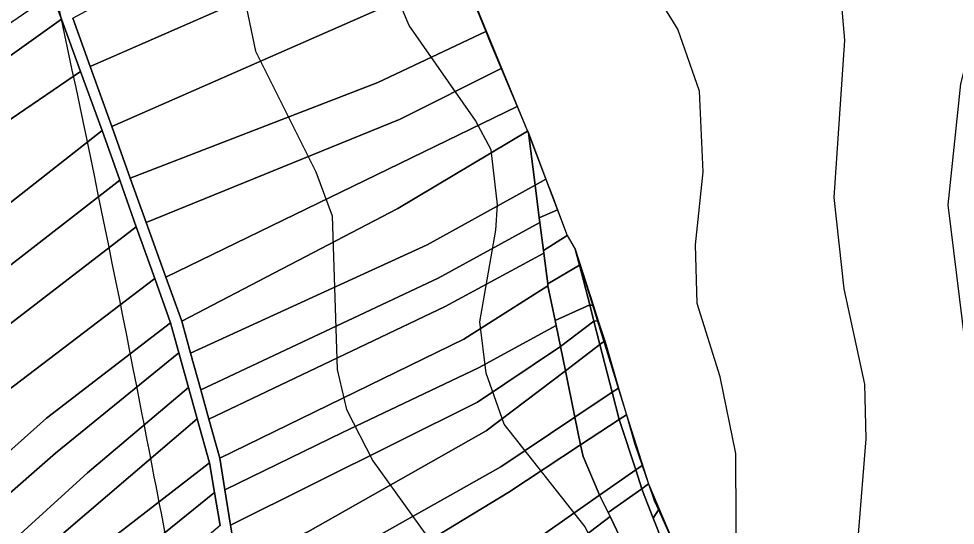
# Model space of a CAD drawing. Extents: x -510989 to -501240, y -1184665 to -1176098.
# Drawn here: x -508576.1 to -508320.2, y -1179476.6 to -1179338.2 of the extents above; entities that cross this region are included whole.
import ezdxf

# ---------------------------------------------------------------- set-up
doc = ezdxf.new("R2010")
doc.units = 0
for name, color, linetype in [('lesni_pozemek', 7, 'Continuous'), ('NAVRH_rozvodnice', 7, 'Continuous'), ('ostatni_plocha_x_ostatni_komunikace', 7, 'Continuous'), ('popis', 7, 'Continuous'), ('STAV_povodi', 7, 'Continuous'), ('vrstevnice_01', 7, 'Continuous'), ('vrstevnice_02', 7, 'Continuous')]:
    doc.layers.add(name, color=color, linetype=linetype)

msp = doc.modelspace()

# ---------------------------------------------------------------- linework, layer by layer
at = {"layer": 'lesni_pozemek'}
for points in [[(-508465.24, -1179300.52), (-508461.53, -1179309.63), (-508556.59, -1179351.26), (-508561.34, -1179338.05), (-508491.08, -1179300.14), (-508480.33, -1179306.79)], [(-508455.02, -1179325.59), (-508550.7, -1179367.65), (-508556.59, -1179351.26), (-508461.53, -1179309.63)], [(-508448.45, -1179341.67), (-508477.93, -1179355.65), (-508545.64, -1179381.73), (-508550.7, -1179367.65), (-508455.02, -1179325.59)], [(-508566.98, -1179331.34), (-508564.43, -1179338.31), (-508602.44, -1179365.37), (-508641.32, -1179392.4), (-508669.34, -1179414.97), (-508707.67, -1179449.49), (-508753.79, -1179493.5), (-508801.66, -1179539.18), (-508826.62, -1179556.81), (-508832.22, -1179552.34), (-508808.28, -1179536.59), (-508800.34, -1179527.74), (-508756.14, -1179486.4), (-508732.61, -1179461.77), (-508675.03, -1179409.83), (-508652.58, -1179391.56), (-508601.36, -1179354.95)], [(-508564.43, -1179338.31), (-508559.24, -1179352.57), (-508604.66, -1179383.58), (-508628.09, -1179402.82), (-508684.6, -1179455.69), (-508739.1, -1179510.92), (-508764.7, -1179534.03), (-508783.31, -1179550.83), (-508805.46, -1179562.89), (-508817.43, -1179561.31), (-508826.62, -1179556.81), (-508801.66, -1179539.18), (-508753.79, -1179493.5), (-508707.67, -1179449.49), (-508669.34, -1179414.97), (-508641.32, -1179392.4), (-508602.44, -1179365.37)], [(-508447.42, -1179344.21), (-508444.26, -1179351.74), (-508471.84, -1179365.61), (-508541.29, -1179393.86), (-508545.64, -1179381.73), (-508477.93, -1179355.65), (-508448.45, -1179341.67)], [(-508439.89, -1179362.14), (-508535.91, -1179408.83), (-508541.29, -1179393.86), (-508471.84, -1179365.61), (-508444.26, -1179351.74)], [(-508559.24, -1179352.57), (-508553.35, -1179368.71), (-508581.96, -1179391.11), (-508614.09, -1179416.24), (-508644.42, -1179441.79), (-508680.5, -1179475.26), (-508698.53, -1179493.5), (-508747.13, -1179546.3), (-508774.37, -1179565.61), (-508791.83, -1179560.97), (-508805.46, -1179562.89), (-508783.31, -1179550.83), (-508764.7, -1179534.03), (-508739.1, -1179510.92), (-508684.6, -1179455.69), (-508628.09, -1179402.82), (-508604.66, -1179383.58)], [(-508437.04, -1179368.92), (-508472.49, -1179390.07), (-508531.59, -1179420.85), (-508535.91, -1179408.83), (-508439.89, -1179362.14)], [(-508553.35, -1179368.71), (-508548.52, -1179382.27), (-508593.49, -1179417.18), (-508642, -1179457.83), (-508669.49, -1179483.11), (-508682.48, -1179496.49), (-508707.53, -1179525.03), (-508729.36, -1179548.64), (-508764.82, -1179577.04), (-508766.68, -1179575.01), (-508774.37, -1179565.61), (-508747.13, -1179546.3), (-508698.53, -1179493.5), (-508680.5, -1179475.26), (-508644.42, -1179441.79), (-508614.09, -1179416.24), (-508581.96, -1179391.11)], [(-508436.84, -1179369.39), (-508435.01, -1179383.63), (-508464.45, -1179399.96), (-508529.18, -1179429.53), (-508531.59, -1179420.85), (-508472.49, -1179390.07), (-508437.04, -1179368.92)], [(-508548.52, -1179382.27), (-508543.99, -1179395), (-508582.12, -1179424.28), (-508634.79, -1179466.84), (-508659.68, -1179490.39), (-508673.26, -1179505.16), (-508711.43, -1179549.9), (-508725.02, -1179562.16), (-508794.52, -1179612.46), (-508846.07, -1179644.83), (-508859.83, -1179637.02), (-508845.88, -1179629.12), (-508819.29, -1179611.48), (-508817.72, -1179612.98), (-508787.85, -1179595.29), (-508754.89, -1179572.66), (-508730.05, -1179552.47), (-508729.36, -1179548.64), (-508707.53, -1179525.03), (-508682.48, -1179496.49), (-508669.49, -1179483.11), (-508642, -1179457.83), (-508593.49, -1179417.18)], [(-508433.86, -1179392.61), (-508433.7, -1179393.84), (-508461.51, -1179409.08), (-508526.38, -1179439.57), (-508529.18, -1179429.53), (-508464.45, -1179399.96), (-508435.01, -1179383.63)], [(-508543.99, -1179395), (-508538.96, -1179409.12), (-508581.51, -1179441.47), (-508632.4, -1179484.4), (-508657.3, -1179507.02), (-508676.65, -1179530.48), (-508710.93, -1179562.57), (-508726.06, -1179577.35), (-508796, -1179626.73), (-508835.22, -1179654.3), (-508846.07, -1179644.83), (-508794.52, -1179612.46), (-508725.02, -1179562.16), (-508711.43, -1179549.9), (-508673.26, -1179505.16), (-508659.68, -1179490.39), (-508634.79, -1179466.84), (-508582.12, -1179424.28)], [(-508432.72, -1179401.49), (-508432.63, -1179402.23), (-508459.59, -1179416.78), (-508524.14, -1179447.63), (-508526.38, -1179439.57), (-508461.51, -1179409.08), (-508433.7, -1179393.84)], [(-508431.55, -1179410.63), (-508431.48, -1179411.19), (-508454.46, -1179425.73), (-508521.17, -1179458.3), (-508524.14, -1179447.63), (-508459.59, -1179416.78), (-508432.63, -1179402.23)], [(-508424.01, -1179401.16), (-508419.04, -1179416.67), (-508420.07, -1179416.39), (-508422.88, -1179405.52)], [(-508538.96, -1179409.12), (-508534.65, -1179421.24), (-508568.52, -1179447.35), (-508601.33, -1179476.56), (-508645.87, -1179518.04), (-508666.18, -1179539.78), (-508703.91, -1179573.76), (-508745.58, -1179606.31), (-508804.46, -1179645.9), (-508826.97, -1179663.11), (-508835.22, -1179654.3), (-508796, -1179626.73), (-508726.06, -1179577.35), (-508710.93, -1179562.57), (-508676.65, -1179530.48), (-508657.3, -1179507.02), (-508632.4, -1179484.4), (-508581.51, -1179441.47)], [(-508429.54, -1179420.63), (-508429.25, -1179422.01), (-508450.5, -1179433.58), (-508487.65, -1179451.22), (-508519.78, -1179466.88), (-508521.17, -1179458.3), (-508454.46, -1179425.73), (-508431.48, -1179411.19)], [(-508420.07, -1179416.39), (-508419.04, -1179416.67), (-508417.75, -1179420.7), (-508418.92, -1179420.82)], [(-508418.92, -1179420.82), (-508417.75, -1179420.7), (-508415.97, -1179426.24), (-508417.26, -1179427.22)], [(-508534.65, -1179421.24), (-508532.34, -1179429.5), (-508566.09, -1179456.87), (-508597.71, -1179484.45), (-508623.78, -1179509.98), (-508661.21, -1179547.25), (-508697.04, -1179582.24), (-508720.05, -1179601.41), (-508818.96, -1179669.97), (-508826.97, -1179663.11), (-508804.46, -1179645.9), (-508745.58, -1179606.31), (-508703.91, -1179573.76), (-508666.18, -1179539.78), (-508645.87, -1179518.04), (-508601.33, -1179476.56), (-508568.52, -1179447.35)], [(-508428.07, -1179427.75), (-508450.73, -1179442.96), (-508518.2, -1179476.56), (-508519.78, -1179466.88), (-508487.65, -1179451.22), (-508450.5, -1179433.58), (-508429.25, -1179422.01)], [(-508426.71, -1179434.38), (-508448.39, -1179450.83), (-508497.14, -1179478.41), (-508516.51, -1179486.91), (-508518.2, -1179476.56), (-508450.73, -1179442.96), (-508428.07, -1179427.75)], [(-508415.97, -1179426.24), (-508415.59, -1179427.41), (-508412.17, -1179439.1), (-508413.89, -1179440.25), (-508417.26, -1179427.22)], [(-508532.34, -1179429.5), (-508529.71, -1179438.93), (-508557.34, -1179462.31), (-508584.91, -1179487.35), (-508639.9, -1179537.3), (-508690.37, -1179584.67), (-508712.84, -1179605.07), (-508801.97, -1179665.9), (-508822.54, -1179681.21), (-508818.96, -1179669.97), (-508720.05, -1179601.41), (-508697.04, -1179582.24), (-508661.21, -1179547.25), (-508623.78, -1179509.98), (-508597.71, -1179484.45), (-508566.09, -1179456.87)], [(-508424.09, -1179447.09), (-508444.36, -1179460.66), (-508497.26, -1179490.45), (-508514.68, -1179498.19), (-508516.51, -1179486.91), (-508497.14, -1179478.41), (-508448.39, -1179450.83), (-508426.71, -1179434.38)], [(-508529.71, -1179438.93), (-508527.31, -1179447.55), (-508563.76, -1179478.62), (-508595.42, -1179509.37), (-508638.58, -1179547.13), (-508686.02, -1179591.8), (-508707.18, -1179609.69), (-508736.81, -1179631.14), (-508815.9, -1179683.49), (-508822.54, -1179681.21), (-508801.97, -1179665.9), (-508712.84, -1179605.07), (-508690.37, -1179584.67), (-508639.9, -1179537.3), (-508584.91, -1179487.35), (-508557.34, -1179462.31)], [(-508412.17, -1179439.1), (-508410.05, -1179446.38), (-508411.97, -1179447.65), (-508413.89, -1179440.25)], [(-508410.05, -1179446.38), (-508407.78, -1179454.15), (-508405.71, -1179460.25), (-508407.49, -1179461.49), (-508411.83, -1179448.21), (-508411.97, -1179447.65)], [(-508527.31, -1179447.55), (-508523.97, -1179459.53), (-508548.91, -1179478.82), (-508592.21, -1179518.42), (-508626.89, -1179547.15), (-508682.87, -1179595.51), (-508723.75, -1179630.17), (-508808.45, -1179686.58), (-508810.76, -1179685.48), (-508812.44, -1179684.68), (-508815.9, -1179683.49), (-508736.81, -1179631.14), (-508707.18, -1179609.69), (-508686.02, -1179591.8), (-508638.58, -1179547.13), (-508595.42, -1179509.37), (-508563.76, -1179478.62)], [(-508422.54, -1179454.62), (-508442.2, -1179467.59), (-508493.43, -1179498.7), (-508513.05, -1179505.98), (-508513.83, -1179503.4), (-508514.68, -1179498.19), (-508497.26, -1179490.45), (-508444.36, -1179460.66), (-508424.09, -1179447.09)], [(-508421.89, -1179457.82), (-508417.79, -1179467.48), (-508417.35, -1179468.37), (-508433.65, -1179479.75), (-508486.36, -1179513.59), (-508509.62, -1179523.79), (-508510.79, -1179513.5), (-508513.05, -1179505.98), (-508493.43, -1179498.7), (-508442.2, -1179467.59), (-508422.54, -1179454.62)], [(-508523.97, -1179459.53), (-508522.59, -1179467.62), (-508544.13, -1179485.06), (-508583.31, -1179520.23), (-508636.65, -1179563), (-508680.02, -1179600.41), (-508699.7, -1179617.39), (-508725.27, -1179639.46), (-508765.27, -1179665.5), (-508800.32, -1179690.43), (-508801.26, -1179689.98), (-508808.45, -1179686.58), (-508723.75, -1179630.17), (-508682.87, -1179595.51), (-508626.89, -1179547.15), (-508592.21, -1179518.42), (-508548.91, -1179478.82)], [(-508405.71, -1179460.25), (-508403.99, -1179465.3), (-508405.82, -1179466.6), (-508407.49, -1179461.49)], [(-508403.99, -1179465.3), (-508402.46, -1179469.81), (-508401.3, -1179472.38), (-508402.69, -1179474.66), (-508405.61, -1179467.2), (-508405.68, -1179467.01), (-508405.82, -1179466.6)], [(-508522.59, -1179467.62), (-508521.05, -1179476.63), (-508538.44, -1179491.39), (-508586.81, -1179531.52), (-508635.18, -1179571.64), (-508661.87, -1179594.53), (-508691.9, -1179620.93), (-508718.02, -1179642.83), (-508792.19, -1179694.82), (-508799.71, -1179690.71), (-508800.32, -1179690.43), (-508765.27, -1179665.5), (-508725.27, -1179639.46), (-508699.7, -1179617.39), (-508680.02, -1179600.41), (-508636.65, -1179563), (-508583.31, -1179520.23), (-508544.13, -1179485.06)], [(-508415.02, -1179473.15), (-508414.5, -1179474.21), (-508440.17, -1179493.78), (-508483.22, -1179525.11), (-508505.77, -1179534.18), (-508509.62, -1179523.79), (-508486.36, -1179513.59), (-508433.65, -1179479.75), (-508417.35, -1179468.37)], [(-508410.88, -1179481.63), (-508442.54, -1179506.14), (-508477.51, -1179531.06), (-508502.84, -1179542.06), (-508505.77, -1179534.18), (-508483.22, -1179525.11), (-508440.17, -1179493.78), (-508414.5, -1179474.21)], [(-508401.3, -1179472.38), (-508398.15, -1179479.34), (-508400.25, -1179480.89), (-508402.69, -1179474.66)]]:
    msp.add_lwpolyline(points, close=True, dxfattribs=at)
at = {"layer": 'NAVRH_rozvodnice'}
for centre, radius, start, end in [((-513773.29, -1180459.78), 5328.19, 10.99676, 12.68228), ((-543983.5, -1186330.27), 36103.5, 10.867965, 10.996761)]:
    msp.add_arc(centre, radius, start, end, dxfattribs=at)
at = {"layer": 'ostatni_plocha_x_ostatni_komunikace'}
for points in [[(-508521.05, -1179476.63), (-508522.59, -1179467.62), (-508523.97, -1179459.53), (-508527.31, -1179447.55), (-508529.71, -1179438.93), (-508532.34, -1179429.5), (-508534.65, -1179421.24), (-508538.96, -1179409.12), (-508543.99, -1179395), (-508548.52, -1179382.27), (-508553.35, -1179368.71), (-508559.24, -1179352.57), (-508564.43, -1179338.31), (-508566.98, -1179331.34)], [(-508561.34, -1179338.05), (-508556.59, -1179351.26), (-508550.7, -1179367.65), (-508545.64, -1179381.73), (-508541.29, -1179393.86), (-508535.91, -1179408.83), (-508531.59, -1179420.85), (-508529.18, -1179429.53), (-508526.38, -1179439.57), (-508524.14, -1179447.63), (-508521.17, -1179458.3), (-508519.78, -1179466.88), (-508518.2, -1179476.56), (-508516.51, -1179486.91)]]:
    msp.add_lwpolyline(points, dxfattribs=at)
for points in [[(-508432.03, -1179381.98), (-508435.01, -1179383.63), (-508436.84, -1179369.39)], [(-508435.01, -1179383.63), (-508432.03, -1179381.98), (-508430.07, -1179387.09), (-508428.83, -1179390.39), (-508433.86, -1179392.61)], [(-508428.83, -1179390.39), (-508426.2, -1179397.38), (-508432.72, -1179401.49), (-508433.7, -1179393.84), (-508433.86, -1179392.61)], [(-508424.01, -1179401.16), (-508422.88, -1179405.52), (-508431.55, -1179410.63), (-508432.63, -1179402.23), (-508432.72, -1179401.49), (-508426.2, -1179397.38)], [(-508422.88, -1179405.52), (-508420.07, -1179416.39), (-508429.54, -1179420.63), (-508431.48, -1179411.19), (-508431.55, -1179410.63)], [(-508420.07, -1179416.39), (-508418.92, -1179420.82), (-508428.07, -1179427.75), (-508429.25, -1179422.01), (-508429.54, -1179420.63)], [(-508418.92, -1179420.82), (-508417.26, -1179427.22), (-508426.71, -1179434.38), (-508428.07, -1179427.75)], [(-508417.26, -1179427.22), (-508413.89, -1179440.25), (-508424.09, -1179447.09), (-508426.71, -1179434.38)], [(-508413.89, -1179440.25), (-508411.97, -1179447.65), (-508422.54, -1179454.62), (-508424.09, -1179447.09)], [(-508411.97, -1179447.65), (-508411.83, -1179448.21), (-508407.49, -1179461.49), (-508417.35, -1179468.37), (-508417.79, -1179467.48), (-508421.89, -1179457.82), (-508422.54, -1179454.62)], [(-508407.49, -1179461.49), (-508405.82, -1179466.6), (-508415.02, -1179473.15), (-508417.35, -1179468.37)], [(-508405.82, -1179466.6), (-508405.68, -1179467.01), (-508405.61, -1179467.2), (-508402.69, -1179474.66), (-508400.25, -1179480.89), (-508408.34, -1179486.84), (-508410.88, -1179481.63), (-508414.5, -1179474.21), (-508415.02, -1179473.15)]]:
    msp.add_lwpolyline(points, close=True, dxfattribs=at)
at = {"layer": 'popis'}
msp.add_lwpolyline([(-508465.24, -1179300.52), (-508437.04, -1179368.92), (-508426.2, -1179397.38), (-508424.01, -1179401.16), (-508410.05, -1179446.38), (-508403.99, -1179465.3), (-508396.34, -1179483.34), (-508396.59, -1179485.55), (-508392.42, -1179494.87), (-508380.42, -1179521.72), (-508372.26, -1179545.49), (-508355.58, -1179594.3), (-508338.55, -1179642.35), (-508325.46, -1179678.69), (-508323.04, -1179685.4), (-508305.17, -1179734.59)], dxfattribs=at)
at = {"layer": 'STAV_povodi'}
for centre, radius, start, end in [((-513773.29, -1180459.78), 5328.19, 10.99676, 12.68228), ((-543983.5, -1186330.27), 36103.5, 10.867965, 10.996761)]:
    msp.add_arc(centre, radius, start, end, dxfattribs=at)
at = {"layer": 'vrstevnice_01'}
for points in [[(-508292.81, -1179726), (-508309, -1179689), (-508313.19, -1179674), (-508318.69, -1179630), (-508326.81, -1179596), (-508329.81, -1179579), (-508330.59, -1179561), (-508326.41, -1179531), (-508318.59, -1179499), (-508315, -1179471), (-508315.09, -1179446), (-508322.09, -1179389), (-508318.59, -1179356), (-508312.5, -1179332), (-508310.31, -1179314), (-508311.09, -1179305), (-508315, -1179289), (-508329.19, -1179256), (-508333.81, -1179213), (-508341.5, -1179190), (-508350.5, -1179175), (-508380.09, -1179138), (-508395.81, -1179116), (-508415, -1179095)], [(-508537.09, -1179718), (-508521.19, -1179712), (-508491.09, -1179695), (-508459.81, -1179684), (-508430.41, -1179678), (-508418.5, -1179673), (-508410.81, -1179668), (-508400.31, -1179655), (-508393.09, -1179636), (-508390.09, -1179616), (-508385.91, -1179549), (-508379.91, -1179495), (-508380.09, -1179457), (-508384.41, -1179436), (-508390.69, -1179416), (-508391.19, -1179400), (-508389.09, -1179380), (-508390.09, -1179358), (-508396, -1179341), (-508416.41, -1179308)], [(-508514.31, -1179333), (-508511.41, -1179347), (-508494.91, -1179380), (-508490.5, -1179392), (-508489.09, -1179434), (-508486.5, -1179445), (-508479.31, -1179459), (-508454.19, -1179494), (-508448.91, -1179507), (-508446.81, -1179520), (-508448.09, -1179534), (-508457.41, -1179550), (-508462.81, -1179554), (-508472.31, -1179558), (-508487.81, -1179562), (-508529.41, -1179565), (-508560.91, -1179565), (-508580.09, -1179562)]]:
    msp.add_lwpolyline(points, dxfattribs=at)
at = {"layer": 'vrstevnice_02'}
for points in [[(-508352.09, -1179325), (-508350.41, -1179344), (-508353.31, -1179387), (-508350.59, -1179412), (-508345, -1179438), (-508344.59, -1179453), (-508346.69, -1179479), (-508349.69, -1179497), (-508352.69, -1179534), (-508358.59, -1179570), (-508359.81, -1179609), (-508356.5, -1179649), (-508356.69, -1179670), (-508358.09, -1179679), (-508363.31, -1179694), (-508366.81, -1179700), (-508374.81, -1179708), (-508383, -1179713)], [(-508601.59, -1179631), (-508567.19, -1179655), (-508558.91, -1179659), (-508544.41, -1179662), (-508531.5, -1179660), (-508518.41, -1179653), (-508487.31, -1179629), (-508437.19, -1179613), (-508424.81, -1179594), (-508418.81, -1179573), (-508415.19, -1179552), (-508411.91, -1179507), (-508414.59, -1179491), (-508421.31, -1179477), (-508443.41, -1179449), (-508448.41, -1179435), (-508450.09, -1179421), (-508445.69, -1179396), (-508445.31, -1179389), (-508447, -1179374), (-508451.31, -1179366), (-508469.41, -1179340), (-508472, -1179334)]]:
    msp.add_lwpolyline(points, dxfattribs=at)

doc.saveas('drawing.dxf')
